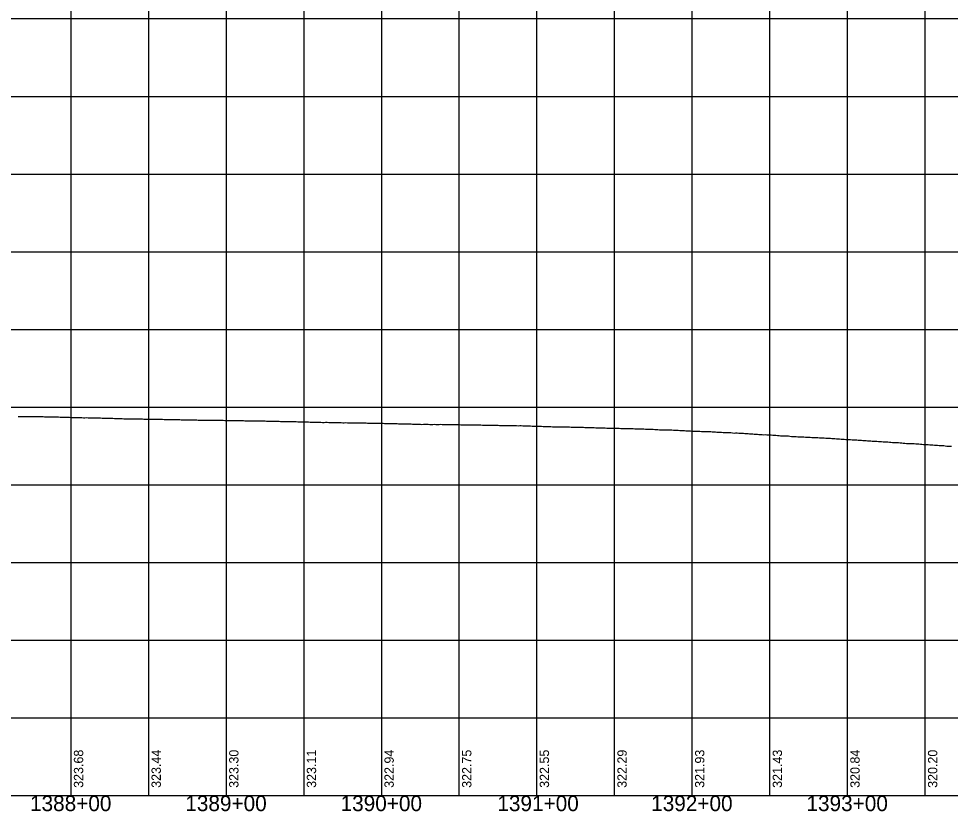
# Model space of a CAD drawing. Extents: x -90830 to 2015517, y -20856 to 836331.
# Drawn here: x 5390 to 5990, y 20053 to 20563 of the extents above; entities that cross this region are included whole.
import ezdxf

# ---------------------------------------------------------------- set-up
doc = ezdxf.new("R2010")
doc.units = 0
for name, color, linetype in [('Level 1', 7, 'Continuous'), ('RD_DDB_Profile_EX', 7, 'Continuous'), ('RD_DDB_StaTX', 7, 'Continuous'), ('RD_DDB_StripGrade', 7, 'Continuous'), ('RD_GPK_Profile_Cell', 7, 'Continuous')]:
    doc.layers.add(name, color=color, linetype=linetype)

msp = doc.modelspace()

# ---------------------------------------------------------------- linework, layer by layer
at = {"layer": 'Level 1'}
for p, q in [((5423.46, 21062.87), (5423.46, 20562.87)), ((5473.46, 21062.87), (5473.46, 20562.87)), ((5523.46, 21062.87), (5523.46, 20562.87)), ((5573.46, 21062.87), (5573.46, 20562.87)), ((5623.46, 21062.87), (5623.46, 20562.87)), ((5673.46, 21062.87), (5673.46, 20562.87)), ((5723.46, 21062.87), (5723.46, 20562.87)), ((5773.46, 21062.87), (5773.46, 20562.87)), ((5823.46, 21062.87), (5823.46, 20562.87)), ((5873.46, 21062.87), (5873.46, 20562.87)), ((5923.46, 21062.87), (5923.46, 20562.87)), ((5973.46, 21062.87), (5973.46, 20562.87)), ((4823.46, 20562.87), (6423.46, 20562.87)), ((4823.46, 20562.87), (6423.46, 20562.87)), ((5423.46, 20562.87), (5423.46, 20062.87)), ((5473.46, 20562.87), (5473.46, 20062.87)), ((5523.46, 20562.87), (5523.46, 20062.87)), ((5573.46, 20562.87), (5573.46, 20062.87)), ((5623.46, 20562.87), (5623.46, 20062.87)), ((5673.46, 20562.87), (5673.46, 20062.87)), ((5723.46, 20562.87), (5723.46, 20062.87)), ((5773.46, 20562.87), (5773.46, 20062.87)), ((5823.46, 20562.87), (5823.46, 20062.87)), ((5873.46, 20562.87), (5873.46, 20062.87)), ((5923.46, 20562.87), (5923.46, 20062.87)), ((5973.46, 20562.87), (5973.46, 20062.87)), ((4823.46, 20512.87), (6423.46, 20512.87)), ((4823.46, 20462.87), (6423.46, 20462.87)), ((4823.46, 20412.87), (6423.46, 20412.87)), ((4823.46, 20362.87), (6423.46, 20362.87)), ((4823.46, 20312.87), (6423.46, 20312.87)), ((4823.46, 20262.87), (6423.46, 20262.87)), ((4823.46, 20212.87), (6423.46, 20212.87)), ((4823.46, 20162.87), (6423.46, 20162.87)), ((4823.46, 20112.87), (6423.46, 20112.87)), ((4823.46, 20062.87), (6423.46, 20062.87))]:
    msp.add_line(p, q, dxfattribs=at)
at = {"layer": 'RD_DDB_Profile_EX'}
for points in [[(5389.59, 20306.91), (5390.59, 20306.92), (5391.59, 20306.92), (5392.59, 20306.92), (5393.59, 20306.92), (5394.59, 20306.92), (5395.59, 20306.92), (5396.59, 20306.87), (5397.59, 20306.82), (5398.59, 20306.77), (5399.59, 20306.77), (5400.59, 20306.81), (5401.59, 20306.82), (5402.59, 20306.82), (5403.59, 20306.77), (5404.59, 20306.77), (5405.59, 20306.77), (5406.59, 20306.68), (5407.59, 20306.62), (5408.59, 20306.62), (5409.59, 20306.57), (5410.59, 20306.57), (5411.59, 20306.57), (5412.59, 20306.57), (5413.59, 20306.57), (5414.59, 20306.57), (5415.59, 20306.52), (5416.59, 20306.47), (5417.59, 20306.47), (5418.59, 20306.47), (5419.59, 20306.42), (5420.59, 20306.37), (5421.59, 20306.37), (5422.59, 20306.32), (5423.59, 20306.27), (5424.59, 20306.27), (5425.59, 20306.27), (5426.59, 20306.26), (5427.59, 20306.22), (5428.59, 20306.17), (5429.59, 20306.16), (5430.59, 20306.12), (5431.59, 20306.03), (5432.59, 20306.06), (5433.59, 20306.1), (5434.59, 20306.07), (5435.59, 20305.98), (5436.59, 20305.92), (5437.59, 20306), (5438.59, 20305.96), (5439.59, 20305.91), (5440.59, 20305.91), (5441.59, 20305.91), (5442.59, 20305.91), (5443.59, 20305.86), (5444.59, 20305.81), (5445.59, 20305.8), (5446.59, 20305.8), (5447.59, 20305.76), (5448.59, 20305.71), (5449.59, 20305.7), (5450.59, 20305.7), (5451.59, 20305.62), (5452.59, 20305.56), (5453.59, 20305.51), (5454.59, 20305.51), (5455.59, 20305.5), (5456.59, 20305.46), (5457.59, 20305.41), (5458.59, 20305.36), (5459.59, 20305.36), (5460.59, 20305.35), (5461.59, 20305.35), (5462.59, 20305.35), (5463.59, 20305.31), (5464.59, 20305.26), (5465.59, 20305.3), (5466.59, 20305.31), (5467.59, 20305.31), (5468.59, 20305.26), (5469.59, 20305.25), (5470.59, 20305.21), (5471.59, 20305.07), (5472.59, 20305.05), (5473.59, 20305.1), (5474.59, 20305.11), (5475.59, 20305.11), (5476.59, 20305.11), (5477.59, 20305.06), (5478.59, 20305.06), (5479.59, 20305.1), (5480.59, 20305.06)], [(5480.59, 20305.06), (5481.59, 20305.06), (5482.59, 20305.06), (5483.59, 20304.97), (5484.59, 20304.92), (5485.59, 20304.96), (5486.59, 20304.96), (5487.59, 20304.88), (5488.59, 20304.82), (5489.59, 20304.86), (5490.59, 20304.82), (5491.59, 20304.81), (5492.59, 20304.86), (5493.59, 20304.82), (5494.59, 20304.77), (5495.59, 20304.72), (5496.59, 20304.72), (5497.59, 20304.72), (5498.59, 20304.72), (5499.59, 20304.72), (5500.59, 20304.72), (5501.59, 20304.72), (5502.59, 20304.63), (5503.59, 20304.62), (5504.59, 20304.66), (5505.59, 20304.58), (5506.59, 20304.53), (5507.59, 20304.52), (5508.59, 20304.52), (5509.59, 20304.56), (5510.59, 20304.53), (5511.59, 20304.52), (5512.59, 20304.52), (5513.59, 20304.57), (5514.59, 20304.53), (5515.59, 20304.52), (5516.59, 20304.52), (5517.59, 20304.52), (5518.59, 20304.48), (5519.59, 20304.52), (5520.59, 20304.57), (5521.59, 20304.49), (5522.59, 20304.35), (5523.59, 20304.37), (5524.59, 20304.37), (5525.59, 20304.33), (5526.59, 20304.33), (5527.59, 20304.32), (5528.59, 20304.33), (5529.59, 20304.24), (5530.59, 20304.23), (5531.59, 20304.23), (5532.59, 20304.23), (5533.59, 20304.18), (5534.59, 20304.18), (5535.59, 20304.13), (5536.59, 20304.04), (5537.59, 20304.07), (5538.59, 20304.08), (5539.59, 20304.04), (5540.59, 20304.03), (5541.59, 20304.03), (5542.59, 20304.04), (5543.59, 20304.04), (5544.59, 20304.04), (5545.59, 20304.05), (5546.59, 20304.01), (5547.59, 20304), (5548.59, 20304), (5549.59, 20303.92), (5550.59, 20303.87), (5551.59, 20303.86), (5552.59, 20303.86), (5553.59, 20303.82), (5554.59, 20303.82), (5555.59, 20303.77), (5556.59, 20303.77), (5557.59, 20303.73), (5558.59, 20303.68), (5559.59, 20303.71), (5560.59, 20303.68), (5561.59, 20303.67), (5562.59, 20303.71), (5563.59, 20303.72), (5564.59, 20303.72), (5565.59, 20303.71), (5566.59, 20303.67), (5567.59, 20303.66), (5568.59, 20303.57), (5569.59, 20303.47), (5570.59, 20303.46), (5571.59, 20303.46), (5572.59, 20303.42), (5573.59, 20303.42), (5574.59, 20303.37), (5575.59, 20303.33), (5576.59, 20303.32), (5577.59, 20303.28), (5578.59, 20303.23), (5579.59, 20303.22), (5580.59, 20303.26)], [(5580.59, 20303.26), (5581.59, 20303.27), (5582.59, 20303.19), (5583.59, 20303.09), (5584.59, 20303.11), (5585.59, 20303.07), (5586.59, 20303.07), (5587.59, 20303.11), (5588.59, 20303.11), (5589.59, 20303.06), (5590.59, 20303.06), (5591.59, 20303.05), (5592.59, 20303.05), (5593.59, 20303.04), (5594.59, 20302.95), (5595.59, 20302.89), (5596.59, 20302.88), (5597.59, 20302.89), (5598.59, 20302.85), (5599.59, 20302.84), (5600.59, 20302.93), (5601.59, 20302.82), (5602.59, 20302.76), (5603.59, 20302.76), (5604.59, 20302.76), (5605.59, 20302.76), (5606.59, 20302.72), (5607.59, 20302.75), (5608.59, 20302.76), (5609.59, 20302.76), (5610.59, 20302.76), (5611.59, 20302.76), (5612.59, 20302.72), (5613.59, 20302.67), (5614.59, 20302.62), (5615.59, 20302.57), (5616.59, 20302.56), (5617.59, 20302.56), (5618.59, 20302.47), (5619.59, 20302.49), (5620.59, 20302.58), (5621.59, 20302.64), (5622.59, 20302.6), (5623.59, 20302.56), (5624.59, 20302.47), (5625.59, 20302.42), (5626.59, 20302.38), (5627.59, 20302.33), (5628.59, 20302.33), (5629.59, 20302.33), (5630.59, 20302.3), (5631.59, 20302.29), (5632.59, 20302.3), (5633.59, 20302.26), (5634.59, 20302.21), (5635.59, 20302.16), (5636.59, 20302.12), (5637.59, 20302.15), (5638.59, 20302.2), (5639.59, 20302.13), (5640.59, 20302.07), (5641.59, 20302.1), (5642.59, 20302.03), (5643.59, 20301.97), (5644.59, 20301.96), (5645.59, 20302), (5646.59, 20301.97), (5647.59, 20301.92), (5648.59, 20301.86), (5649.59, 20301.77), (5650.59, 20301.88), (5651.59, 20301.81), (5652.59, 20301.84), (5653.59, 20301.89), (5654.59, 20301.73), (5655.59, 20301.74), (5656.59, 20301.79), (5657.59, 20301.8), (5658.59, 20301.76), (5659.59, 20301.75), (5660.59, 20301.79), (5661.59, 20301.8), (5662.59, 20301.67), (5663.59, 20301.73), (5664.59, 20301.74), (5665.59, 20301.66), (5666.59, 20301.72), (5667.59, 20301.69), (5668.59, 20301.64), (5669.59, 20301.59), (5670.59, 20301.62), (5671.59, 20301.62), (5672.59, 20301.61), (5673.59, 20301.61), (5674.59, 20301.56), (5675.59, 20301.55), (5676.59, 20301.54), (5677.59, 20301.5), (5678.59, 20301.49), (5679.59, 20301.46), (5680.59, 20301.41)], [(5680.59, 20301.41), (5681.59, 20301.41), (5682.59, 20301.42), (5683.59, 20301.42), (5684.59, 20301.39), (5685.59, 20301.38), (5686.59, 20301.38), (5687.59, 20301.39), (5688.59, 20301.35), (5689.59, 20301.34), (5690.59, 20301.3), (5691.59, 20301.25), (5692.59, 20301.2), (5693.59, 20301.2), (5694.59, 20301.2), (5695.59, 20301.2), (5696.59, 20301.2), (5697.59, 20301.24), (5698.59, 20301.16), (5699.59, 20301.06), (5700.59, 20301.08), (5701.59, 20301.09), (5702.59, 20301.04), (5703.59, 20301.03), (5704.59, 20300.98), (5705.59, 20301.02), (5706.59, 20300.98), (5707.59, 20300.96), (5708.59, 20301), (5709.59, 20300.96), (5710.59, 20300.95), (5711.59, 20300.91), (5712.59, 20300.95), (5713.59, 20300.96), (5714.59, 20300.88), (5715.59, 20300.91), (5716.59, 20300.93), (5717.59, 20300.84), (5718.59, 20300.79), (5719.59, 20300.74), (5720.59, 20300.66), (5721.59, 20300.64), (5722.59, 20300.64), (5723.59, 20300.6), (5724.59, 20300.59), (5725.59, 20300.55), (5726.59, 20300.54), (5727.59, 20300.5), (5728.59, 20300.41), (5729.59, 20300.43), (5730.59, 20300.48), (5731.59, 20300.4), (5732.59, 20300.34), (5733.59, 20300.29), (5734.59, 20300.28), (5735.59, 20300.27), (5736.59, 20300.22), (5737.59, 20300.17), (5738.59, 20300.16), (5739.59, 20300.16), (5740.59, 20300.17), (5741.59, 20300.13), (5742.59, 20300.13), (5743.59, 20300.09), (5744.59, 20300.08), (5745.59, 20300.04), (5746.59, 20300.04), (5747.59, 20300), (5748.59, 20299.95), (5749.59, 20299.94), (5750.59, 20299.94), (5751.59, 20299.94), (5752.59, 20299.94), (5753.59, 20299.9), (5754.59, 20299.85), (5755.59, 20299.84), (5756.59, 20299.79), (5757.59, 20299.74), (5758.59, 20299.73), (5759.59, 20299.77), (5760.59, 20299.73), (5761.59, 20299.59), (5762.59, 20299.6), (5763.59, 20299.61), (5764.59, 20299.6), (5765.59, 20299.55), (5766.59, 20299.5), (5767.59, 20299.45), (5768.59, 20299.4), (5769.59, 20299.4), (5770.59, 20299.32), (5771.59, 20299.26), (5772.59, 20299.3), (5773.59, 20299.35), (5774.59, 20299.32), (5775.59, 20299.31), (5776.59, 20299.23), (5777.59, 20299.17), (5778.59, 20299.12), (5779.59, 20299.15), (5780.59, 20299.2)], [(5780.59, 20299.2), (5781.59, 20299.17), (5782.59, 20299.16), (5783.59, 20299.11), (5784.59, 20299.11), (5785.59, 20299.06), (5786.59, 20298.97), (5787.59, 20298.9), (5788.59, 20298.89), (5789.59, 20298.89), (5790.59, 20298.84), (5791.59, 20298.83), (5792.59, 20298.82), (5793.59, 20298.78), (5794.59, 20298.68), (5795.59, 20298.61), (5796.59, 20298.64), (5797.59, 20298.68), (5798.59, 20298.65), (5799.59, 20298.52), (5800.59, 20298.42), (5801.59, 20298.37), (5802.59, 20298.32), (5803.59, 20298.36), (5804.59, 20298.33), (5805.59, 20298.33), (5806.59, 20298.29), (5807.59, 20298.24), (5808.59, 20298.19), (5809.59, 20298.19), (5810.59, 20298.15), (5811.59, 20298.1), (5812.59, 20298.05), (5813.59, 20298), (5814.59, 20297.95), (5815.59, 20297.9), (5816.59, 20297.85), (5817.59, 20297.76), (5818.59, 20297.78), (5819.59, 20297.7), (5820.59, 20297.69), (5821.59, 20297.69), (5822.59, 20297.6), (5823.59, 20297.49), (5824.59, 20297.39), (5825.59, 20297.38), (5826.59, 20297.42), (5827.59, 20297.43), (5828.59, 20297.39), (5829.59, 20297.26), (5830.59, 20297.19), (5831.59, 20297.23), (5832.59, 20297.19), (5833.59, 20297.14), (5834.59, 20297.09), (5835.59, 20297.08), (5836.59, 20296.99), (5837.59, 20296.93), (5838.59, 20296.92), (5839.59, 20296.84), (5840.59, 20296.78), (5841.59, 20296.76), (5842.59, 20296.72), (5843.59, 20296.58), (5844.59, 20296.59), (5845.59, 20296.55), (5846.59, 20296.5), (5847.59, 20296.49), (5848.59, 20296.44), (5849.59, 20296.38), (5850.59, 20296.21), (5851.59, 20296.28), (5852.59, 20296.25), (5853.59, 20296.12), (5854.59, 20296.02), (5855.59, 20296.05), (5856.59, 20296.02), (5857.59, 20295.93), (5858.59, 20295.87), (5859.59, 20295.82), (5860.59, 20295.73), (5861.59, 20295.68), (5862.59, 20295.63), (5863.59, 20295.54), (5864.59, 20295.44), (5865.59, 20295.38), (5866.59, 20295.33), (5867.59, 20295.28), (5868.59, 20295.19), (5869.59, 20295.13), (5870.59, 20295.16), (5871.59, 20295.13), (5872.59, 20294.95), (5873.59, 20295.04), (5874.59, 20295.02), (5875.59, 20294.76), (5876.59, 20294.72), (5877.59, 20294.72), (5878.59, 20294.68), (5879.59, 20294.63), (5880.59, 20294.46)], [(5880.59, 20294.46), (5881.59, 20294.43), (5882.59, 20294.39), (5883.59, 20294.34), (5884.59, 20294.33), (5885.59, 20294.29), (5886.59, 20294.24), (5887.59, 20294.06), (5888.59, 20293.99), (5889.59, 20294.03), (5890.59, 20293.9), (5891.59, 20293.84), (5892.59, 20293.83), (5893.59, 20293.82), (5894.59, 20293.74), (5895.59, 20293.68), (5896.59, 20293.62), (5897.59, 20293.57), (5898.59, 20293.56), (5899.59, 20293.51), (5900.59, 20293.42), (5901.59, 20293.32), (5902.59, 20293.26), (5903.59, 20293.25), (5904.59, 20293.25), (5905.59, 20293.17), (5906.59, 20293.06), (5907.59, 20293.05), (5908.59, 20293.01), (5909.59, 20292.95), (5910.59, 20292.99), (5911.59, 20292.91), (5912.59, 20292.89), (5913.59, 20292.76), (5914.59, 20292.69), (5915.59, 20292.59), (5916.59, 20292.53), (5917.59, 20292.52), (5918.59, 20292.48), (5919.59, 20292.34), (5920.59, 20292.23), (5921.59, 20292.16), (5922.59, 20292.11), (5923.59, 20292.07), (5924.59, 20292.06), (5925.59, 20292.02), (5926.59, 20291.89), (5927.59, 20291.83), (5928.59, 20291.74), (5929.59, 20291.72), (5930.59, 20291.6), (5931.59, 20291.53), (5932.59, 20291.53), (5933.59, 20291.49), (5934.59, 20291.39), (5935.59, 20291.29), (5936.59, 20291.23), (5937.59, 20291.18), (5938.59, 20291.13), (5939.59, 20291.04), (5940.59, 20290.98), (5941.59, 20290.93), (5942.59, 20290.88), (5943.59, 20290.78), (5944.59, 20290.72), (5945.59, 20290.71), (5946.59, 20290.58), (5947.59, 20290.56), (5948.59, 20290.52), (5949.59, 20290.48), (5950.59, 20290.39), (5951.59, 20290.33), (5952.59, 20290.2), (5953.59, 20290.13), (5954.59, 20290.13), (5955.59, 20290.09), (5956.59, 20290), (5957.59, 20289.9), (5958.59, 20289.8), (5959.59, 20289.78), (5960.59, 20289.74), (5961.59, 20289.52), (5962.59, 20289.53), (5963.59, 20289.53), (5964.59, 20289.48), (5965.59, 20289.43), (5966.59, 20289.38), (5967.59, 20289.33), (5968.59, 20289.23), (5969.59, 20289.17), (5970.59, 20289.12), (5971.59, 20289.07), (5972.59, 20288.89), (5973.59, 20288.86), (5974.59, 20288.86), (5975.59, 20288.82), (5976.59, 20288.65), (5977.59, 20288.62), (5978.59, 20288.58), (5979.59, 20288.48), (5980.59, 20288.42)], [(5980.59, 20288.42), (5981.59, 20288.29), (5982.59, 20288.27), (5983.59, 20288.23), (5984.59, 20288.17), (5985.59, 20288.07), (5986.59, 20287.98), (5987.59, 20287.83), (5988.59, 20287.77), (5989.59, 20287.76), (5990.59, 20287.71)]]:
    msp.add_lwpolyline(points, dxfattribs=at)
at = {"layer": 'RD_GPK_Profile_Cell'}
msp.add_line((4880.59, 20062.87), (6680.59, 20062.87), dxfattribs=at)

# ---------------------------------------------------------------- texts
at = {"layer": 'RD_DDB_StaTX'}
for s, p in [('1388+00', (5397.21, 20052.87)), ('1389+00', (5497.21, 20052.87)), ('1390+00', (5597.21, 20052.87)), ('1391+00', (5698.17, 20052.87)), ('1392+00', (5797.21, 20052.87)), ('1393+00', (5897.21, 20052.87))]:
    msp.add_text(s, height=10, dxfattribs=at).set_placement(p)
at = {"layer": 'RD_DDB_StripGrade'}
for s, p in [('323.68', (5431.46, 20067.87)), ('323.44', (5481.46, 20067.87)), ('323.30', (5531.46, 20067.87)), ('323.11', (5581.46, 20067.87)), ('322.94', (5631.46, 20067.87)), ('322.75', (5681.46, 20067.87)), ('322.55', (5731.46, 20067.87)), ('322.29', (5781.46, 20067.87)), ('321.93', (5831.46, 20067.87)), ('321.43', (5881.46, 20067.87)), ('320.84', (5931.46, 20067.87)), ('320.20', (5981.46, 20067.87))]:
    msp.add_text(s, height=6, rotation=90, dxfattribs=at).set_placement(p)

doc.saveas('drawing.dxf')
